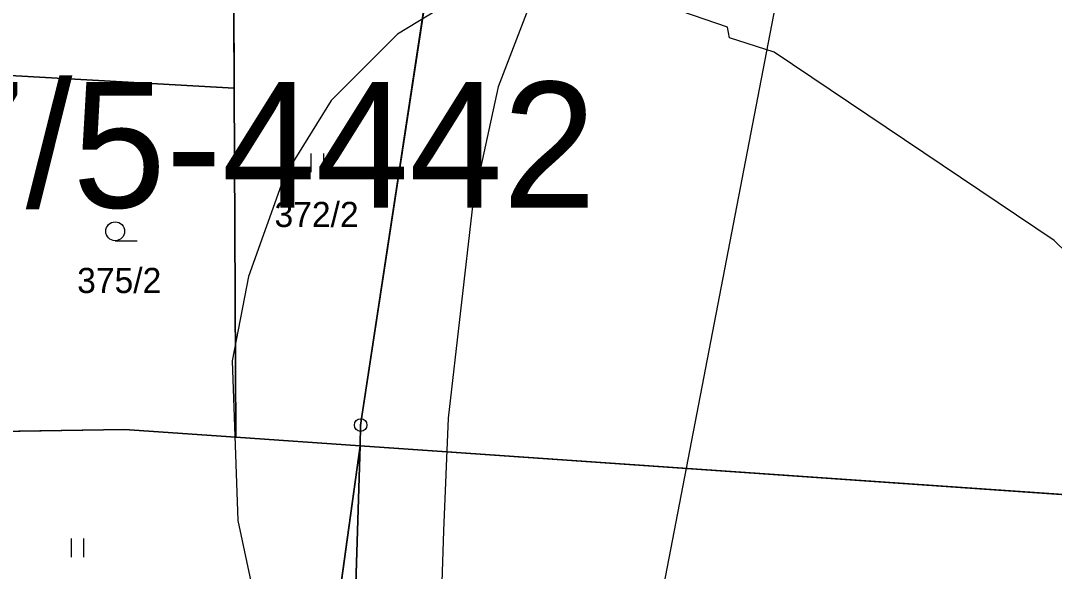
# Model space of a CAD drawing. Extents: x -706130 to -698555, y -971544 to -967260.
# Drawn here: x -704234.5 to -704152.3, y -970109.1 to -970065.3 of the extents above; entities that cross this region are included whole.
import ezdxf

# ---------------------------------------------------------------- set-up
doc = ezdxf.new("R2010")
doc.units = 0
for name, color, linetype in [('Archeologická naleziště S', 7, 'Continuous'), ('BPEJ I-II trida ochrany S', 7, 'Continuous'), ('Docházková izochrona - BUS S', 7, 'Continuous'), ('Docházková izochrona - VLAK N', 7, 'Continuous'), ('Hranice intravilán', 7, 'Continuous'), ('KN_Hranice_parcel', 7, 'Continuous'), ('KN_Parcelni cisla', 7, 'Continuous'), ('KN_Polygon parcely', 7, 'Continuous'), ('KN_POZEMKY_13_ZASTAVENA PLOCHA', 7, 'Continuous'), ('KN_POZEMKY_2_ORNA PUDA', 7, 'Continuous'), ('KN_POZEMKY_5_ZAHRADA', 7, 'Continuous'), ('KN_POZEMKY_7_TTP', 7, 'Continuous'), ('KN_Značky bodu BP', 7, 'Continuous'), ('KN_Značky kultur', 7, 'Continuous'), ('Nemovité kulturní památky popis', 7, 'Continuous'), ('Plochy smíšené obytné venkovské S', 7, 'Continuous'), ('Plochy zemědělské všeobecné CELEK S', 7, 'Continuous'), ('Regulační bloky v krajině S', 7, 'Continuous'), ('Regulační bloky zastavěné S', 7, 'Continuous'), ('Spoje_dálkový komunikační kabel S', 7, 'Continuous'), ('VÝŠKOPIS_vrstevnice hlavní', 7, 'Continuous'), ('Zastavene uzemi N', 7, 'Continuous'), ('Zastavene uzemi plochy N', 7, 'Continuous')]:
    doc.layers.add(name, color=color, linetype=linetype)

msp = doc.modelspace()

# ---------------------------------------------------------------- linework, layer by layer
at = {"layer": 'Archeologická naleziště S'}
msp.add_lwpolyline([(-704351.562, -970399.438), (-704434.562, -970338.938), (-704479.875, -969829.625), (-704673.438, -969453.375), (-704384.5, -968854), (-704158.5, -968821.188), (-704078.688, -969062.688), (-704202.938, -969793), (-704122.25, -969792.812), (-704213.312, -970265.25)], close=True, dxfattribs=at)
at = {"layer": 'BPEJ I-II trida ochrany S'}
for p, q in [((-704217.6, -970059.25), (-704217.55, -970070.65)), ((-704217.55, -970070.65), (-704235.85, -970069.61))]:
    msp.add_line(p, q, dxfattribs=at)
at = {"layer": 'Docházková izochrona - BUS S'}
msp.add_arc((-704361.829, -969946.93), 400, 155.51821, 17.33949, dxfattribs=at)
at = {"layer": 'Docházková izochrona - VLAK N'}
msp.add_circle((-704165.451, -969778.767), 800, dxfattribs=at)
at = {"layer": 'Hranice intravilán'}
msp.add_lwpolyline([(-704277, -970020.28), (-704215.51, -970008.81), (-704204.03, -970027.51), (-704195.49, -970049.12), (-704210.81, -970047.51), (-704210.69, -970051.96), (-704210.5, -970059.06), (-704217.6, -970059.25), (-704217.55, -970070.65), (-704217.43, -970098.39), (-704226.27, -970097.78), (-704237.91, -970097.99)], dxfattribs=at)
at = {"layer": 'KN_Hranice_parcel'}
for p, q in [((-704235.85, -970069.61), (-704217.55, -970070.65)), ((-704217.55, -970070.65), (-704217.43, -970098.39)), ((-704207.54, -970099.08), (-704217.43, -970098.39)), ((-704211.05, -970124.6), (-704207.54, -970099.08))]:
    msp.add_line(p, q, dxfattribs=at)
for points in [[(-704217.55, -970070.65), (-704217.6, -970059.25), (-704210.5, -970059.06), (-704210.69, -970051.96)], [(-704207.54, -970099.08), (-704207.5, -970097.44), (-704200.74, -970052.99)], [(-704217.43, -970098.39), (-704226.27, -970097.78), (-704237.91, -970097.99)], [(-704207.54, -970099.08), (-704208.6, -970132.91), (-704208.75, -970148.61)], [(-704207.54, -970099.08), (-704092.61, -970107.06), (-704069.05, -970106.74)]]:
    msp.add_lwpolyline(points, dxfattribs=at)
at = {"layer": 'KN_Polygon parcely'}
for points in [[(-704247.4, -970054.36), (-704252.87, -970061.74), (-704235.85, -970069.61), (-704217.55, -970070.65), (-704217.6, -970059.25), (-704210.5, -970059.06), (-704210.69, -970051.96), (-704210.81, -970047.51), (-704211.22, -970031.9), (-704215.88, -970032.03), (-704223.12, -970032.22), (-704223.16, -970030.62), (-704240.79, -970029.58), (-704240.82, -970026.68), (-704256.74, -970026.86), (-704266.92, -970026.98), (-704266.6, -970055.02), (-704268.88, -970061.09), (-704259.62, -970057.14), (-704259.07, -970054.95), (-704256.47, -970054.92), (-704253.88, -970053.48)], [(-704217.43, -970098.39), (-704207.54, -970099.08), (-704207.5, -970097.44), (-704200.74, -970052.99), (-704210.69, -970051.96), (-704210.5, -970059.06), (-704217.6, -970059.25), (-704217.55, -970070.65)], [(-704092.61, -970107.06), (-704069.05, -970106.74), (-704092.77, -970064.17), (-704200.74, -970052.99), (-704207.5, -970097.44), (-704207.54, -970099.08)], [(-704235.85, -970069.61), (-704237.91, -970097.99), (-704226.27, -970097.78), (-704217.43, -970098.39), (-704217.55, -970070.65)], [(-704207.54, -970099.08), (-704217.43, -970098.39), (-704226.27, -970097.78), (-704237.91, -970097.99), (-704238.92, -970098), (-704251.82, -970098.14), (-704255.6, -970098.18), (-704254.66, -970106.84), (-704254.33, -970109.82), (-704252.65, -970109.96), (-704252.61, -970117.28), (-704211.05, -970124.6)], [(-704207.54, -970099.08), (-704211.05, -970124.6), (-704214.21, -970130.67), (-704208.75, -970148.61), (-704208.6, -970132.91)], [(-704207.54, -970099.08), (-704208.6, -970132.91), (-704208.75, -970148.61), (-704209.38, -970157.14), (-704068.12, -970166.86), (-704030.01, -970164.72), (-704002.99, -970156.78), (-704043.74, -970133.66), (-704069.05, -970106.74), (-704092.61, -970107.06)]]:
    msp.add_lwpolyline(points, close=True, dxfattribs=at)
at = {"layer": 'KN_POZEMKY_13_ZASTAVENA PLOCHA'}
for p, q in [((-704217.6, -970059.25), (-704217.55, -970070.65)), ((-704217.55, -970070.65), (-704235.85, -970069.61))]:
    msp.add_line(p, q, dxfattribs=at)
at = {"layer": 'KN_POZEMKY_2_ORNA PUDA'}
for p, q in [((-704207.5, -970097.44), (-704200.74, -970052.99)), ((-704207.54, -970099.08), (-704207.5, -970097.44)), ((-704092.61, -970107.06), (-704207.54, -970099.08))]:
    msp.add_line(p, q, dxfattribs=at)
at = {"layer": 'KN_POZEMKY_5_ZAHRADA'}
for p, q in [((-704235.85, -970069.61), (-704217.55, -970070.65)), ((-704217.55, -970070.65), (-704217.43, -970098.39)), ((-704226.27, -970097.78), (-704237.91, -970097.99)), ((-704217.43, -970098.39), (-704226.27, -970097.78))]:
    msp.add_line(p, q, dxfattribs=at)
at = {"layer": 'KN_POZEMKY_7_TTP'}
for p, q in [((-704200.74, -970052.99), (-704207.5, -970097.44)), ((-704217.55, -970070.65), (-704217.6, -970059.25)), ((-704217.43, -970098.39), (-704217.55, -970070.65)), ((-704237.91, -970097.99), (-704226.27, -970097.78)), ((-704226.27, -970097.78), (-704217.43, -970098.39)), ((-704207.5, -970097.44), (-704207.54, -970099.08)), ((-704217.43, -970098.39), (-704207.54, -970099.08)), ((-704207.54, -970099.08), (-704217.43, -970098.39)), ((-704207.54, -970099.08), (-704211.05, -970124.6)), ((-704211.05, -970124.6), (-704207.54, -970099.08)), ((-704208.6, -970132.91), (-704207.54, -970099.08)), ((-704207.54, -970099.08), (-704208.6, -970132.91)), ((-704207.54, -970099.08), (-704092.61, -970107.06))]:
    msp.add_line(p, q, dxfattribs=at)
at = {"layer": 'KN_Značky bodu BP'}
for radius in [0.5, 0.0303]:
    msp.add_circle((-704207.5, -970097.44), radius, dxfattribs=at)
at = {"layer": 'KN_Značky kultur'}
for p, q in [((-704211.431, -970077.34), (-704211.431, -970075.84)), ((-704210.43, -970077.34), (-704210.43, -970075.84)), ((-704227.013, -970082.78), (-704225.263, -970082.78)), ((-704230.501, -970107.95), (-704230.501, -970106.45)), ((-704229.5, -970107.95), (-704229.5, -970106.45))]:
    msp.add_line(p, q, dxfattribs=at)
msp.add_circle((-704227.013, -970082.03), 0.75, dxfattribs=at)
at = {"layer": 'Plochy smíšené obytné venkovské S'}
for p, q in [((-704207.5, -970097.44), (-704200.74, -970052.99)), ((-704207.54, -970099.08), (-704207.5, -970097.44)), ((-704208.6, -970132.91), (-704207.54, -970099.08))]:
    msp.add_line(p, q, dxfattribs=at)
at = {"layer": 'Plochy zemědělské všeobecné CELEK S'}
for p, q in [((-704200.74, -970052.99), (-704207.5, -970097.44)), ((-704207.5, -970097.44), (-704207.54, -970099.08)), ((-704207.54, -970099.08), (-704208.6, -970132.91))]:
    msp.add_line(p, q, dxfattribs=at)
at = {"layer": 'Regulační bloky v krajině S'}
for p, q in [((-704200.74, -970052.99), (-704207.5, -970097.44)), ((-704207.5, -970097.44), (-704207.54, -970099.08)), ((-704207.54, -970099.08), (-704208.6, -970132.91))]:
    msp.add_line(p, q, dxfattribs=at)
at = {"layer": 'Regulační bloky zastavěné S'}
for p, q in [((-704207.5, -970097.44), (-704200.74, -970052.99)), ((-704207.54, -970099.08), (-704207.5, -970097.44)), ((-704208.6, -970132.91), (-704207.54, -970099.08))]:
    msp.add_line(p, q, dxfattribs=at)
at = {"layer": 'Spoje_dálkový komunikační kabel S'}
msp.add_lwpolyline([(-704216.83, -969995.25), (-704206.82, -970014.91), (-704198.02, -970031.2), (-704190.81, -970048.4), (-704191.01, -970056.03), (-704196.57, -970070.53), (-704198.57, -970079.83), (-704200.54, -970096.9), (-704200.92, -970105.85), (-704201.4, -970120.55), (-704201.26, -970136.07), (-704201.54, -970151.33), (-704201.58, -970161.86), (-704201.22, -970175.21), (-704200.3, -970188.34), (-704200.06, -970194.72)], dxfattribs=at)
at = {"layer": 'VÝŠKOPIS_vrstevnice hlavní'}
msp.add_lwpolyline([(-704064.475, -970151.819), (-704091.868, -970135.982), (-704104.137, -970127.565), (-704123.256, -970111.158), (-704152.36, -970082.766), (-704174.617, -970067.786), (-704178.184, -970066.644), (-704178.326, -970065.788), (-704187.457, -970062.65), (-704196.018, -970062.364), (-704200.583, -970063.934), (-704204.578, -970066.359), (-704209.856, -970071.638), (-704213.566, -970077.63), (-704216.419, -970085.62), (-704217.703, -970092.325), (-704217.275, -970105.023), (-704208.572, -970145.826), (-704206.86, -970151.534), (-704207.146, -970162.662), (-704209.428, -970174.646), (-704215.278, -970190.625), (-704221.983, -970202.324)], dxfattribs=at)
at = {"layer": 'Zastavene uzemi N'}
msp.add_lwpolyline([(-704212.19, -970196.47), (-704211.66, -970191.47), (-704211.41, -970156.86), (-704209.38, -970157.14), (-704208.75, -970148.61), (-704208.6, -970132.91), (-704207.54, -970099.08), (-704207.5, -970097.44), (-704200.74, -970052.99), (-704210.69, -970051.96), (-704210.81, -970047.51), (-704195.49, -970049.12), (-704204.03, -970027.51), (-704215.51, -970008.81), (-704277, -970020.28)], dxfattribs=at)
at = {"layer": 'Zastavene uzemi plochy N'}
msp.add_lwpolyline([(-704212.19, -970196.47), (-704211.66, -970191.47), (-704211.41, -970156.86), (-704209.38, -970157.14), (-704208.75, -970148.61), (-704208.6, -970132.91), (-704207.54, -970099.08), (-704207.5, -970097.44), (-704200.74, -970052.99), (-704210.69, -970051.96), (-704210.81, -970047.51), (-704195.49, -970049.12), (-704204.03, -970027.51), (-704215.51, -970008.81), (-704277, -970020.28)], dxfattribs=at)

# ---------------------------------------------------------------- texts
at = {"layer": 'KN_Parcelni cisla'}
for s, p in [('372/2', (-704214.35, -970081.69)), ('375/2', (-704230.04, -970086.94))]:
    msp.add_text(s, height=2, dxfattribs=at).set_placement(p)
at = {"layer": 'Nemovité kulturní památky popis'}
msp.add_text('33347/5-4442', height=10, dxfattribs=at).set_placement((-704271.316, -970080.151))

doc.saveas('drawing.dxf')
